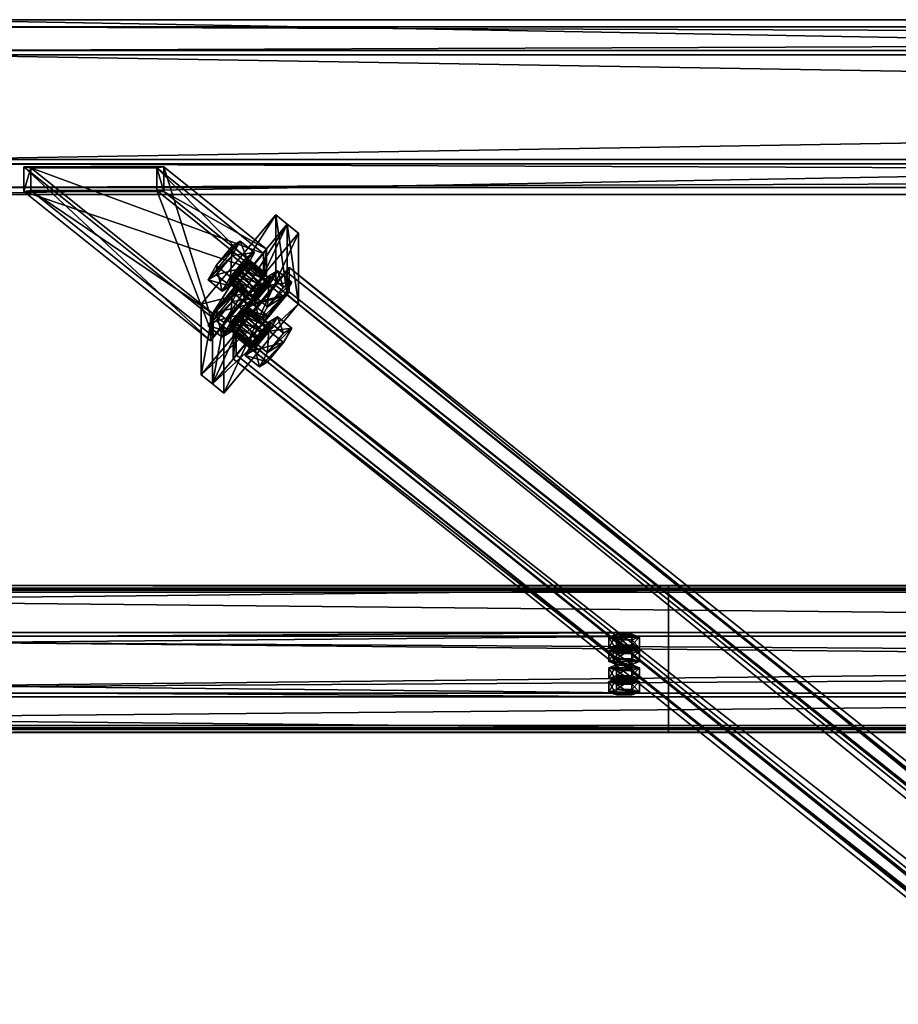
# Model space of a CAD drawing. Header units: millimetres. Extents: x -333 to 67333, y -930 to 39730.
# Tile 342 of 656: x 22460 to 23056, y 3967 to 4635. Entities that reach past the tile are written whole.
import ezdxf

# ---------------------------------------------------------------- set-up
doc = ezdxf.new("R2010")
doc.units = ezdxf.units.MM
for name, color, linetype in [('13', 7, 'Continuous'), ('5', 7, 'Continuous'), ('8', 7, 'Continuous'), ('95', 7, 'Continuous'), ('99', 7, 'Continuous')]:
    doc.layers.add(name, color=color, linetype=linetype)

msp = doc.modelspace()

# ---------------------------------------------------------------- meshes
at = {"layer": '13', "color": 30}
mesh = msp.add_polyface(dxfattribs=at)
corners = [(22900.01, 4248.32, 4335.28), (22900.01, 4175.93, 4319.89), (16100.01, 4175.93, 4319.89), (16100.01, 4248.32, 4335.28), (22900.01, 4217.1, 4126.22), (16100.01, 4217.1, 4126.22), (22900.01, 4156.45, 4113.33), (16100.01, 4156.45, 4113.33), (22900.01, 4153.75, 4126.05), (16100.01, 4153.75, 4126.05), (22900.01, 4151.8, 4125.63), (16100.01, 4151.8, 4125.63), (22900.01, 4154.91, 4110.96), (16100.01, 4154.91, 4110.96), (22900.01, 4219.47, 4124.68), (16100.01, 4219.47, 4124.68), (22900.01, 4178.31, 4318.35), (16100.01, 4178.31, 4318.35), (22900.01, 4246.78, 4332.91), (16100.01, 4246.78, 4332.91), (22900.01, 4249.48, 4320.19), (16100.01, 4249.48, 4320.19), (22900.01, 4251.44, 4320.61), (16100.01, 4251.44, 4320.61)]
mesh.append_faces([[corners[k] for k in face] for face in [(0, 2, 3, 3), (1, 5, 2, 2), (4, 7, 5, 5), (6, 9, 7, 7), (8, 11, 9, 9), (10, 13, 11, 11), (12, 15, 13, 13), (14, 17, 15, 15), (16, 19, 17, 17), (18, 21, 19, 19), (20, 23, 21, 21), (22, 3, 23, 23), (8, 12, 10, 10), (20, 0, 22, 22), (11, 7, 9, 9)]], dxfattribs={"vtx0": -1, "color": 30})
mesh.append_faces([[corners[k] for k in face] for face in [(12, 6, 14, 14), (14, 1, 16, 16), (16, 0, 18, 18), (18, 0, 20, 20), (3, 19, 23, 23), (19, 2, 17, 17), (17, 2, 15, 15), (15, 5, 13, 13)]], dxfattribs={"vtx0": -1, "vtx1": -1, "color": 30})
mesh.append_faces([[corners[k] for k in face] for face in [(12, 8, 6, 6), (14, 6, 4, 4), (14, 4, 1, 1), (16, 1, 0, 0), (7, 11, 13, 13), (19, 3, 2, 2), (15, 2, 5, 5), (13, 5, 7, 7)]], dxfattribs={"vtx0": -1, "vtx2": -1, "vtx3": -1, "color": 30})
mesh.append_faces([[corners[k] for k in face] for face in [(21, 23, 19, 19)]], dxfattribs={"vtx1": -1, "color": 30})
mesh.append_faces([[corners[k] for k in face] for face in [(0, 1, 2, 2), (1, 4, 5, 5), (4, 6, 7, 7), (6, 8, 9, 9), (8, 10, 11, 11), (10, 12, 13, 13), (12, 14, 15, 15), (14, 16, 17, 17), (16, 18, 19, 19), (18, 20, 21, 21), (20, 22, 23, 23), (22, 0, 3, 3)]], dxfattribs={"vtx2": -1, "vtx3": -1, "color": 30})
mesh = msp.add_polyface(dxfattribs=at)
corners = [(28500.01, 4248.32, 4335.28), (28500.01, 4175.93, 4319.89), (21700.01, 4175.93, 4319.89), (21700.01, 4248.32, 4335.28), (28500.01, 4217.1, 4126.22), (21700.01, 4217.1, 4126.22), (28500.01, 4156.45, 4113.33), (21700.01, 4156.45, 4113.33), (28500.01, 4153.75, 4126.05), (21700.01, 4153.75, 4126.05), (28500.01, 4151.8, 4125.63), (21700.01, 4151.8, 4125.63), (28500.01, 4154.91, 4110.96), (21700.01, 4154.91, 4110.96), (28500.01, 4219.47, 4124.68), (21700.01, 4219.47, 4124.68), (28500.01, 4178.31, 4318.35), (21700.01, 4178.31, 4318.35), (28500.01, 4246.78, 4332.91), (21700.01, 4246.78, 4332.91), (28500.01, 4249.48, 4320.19), (21700.01, 4249.48, 4320.19), (28500.01, 4251.44, 4320.61), (21700.01, 4251.44, 4320.61)]
mesh.append_faces([[corners[k] for k in face] for face in [(0, 2, 3, 3), (1, 5, 2, 2), (4, 7, 5, 5), (6, 9, 7, 7), (8, 11, 9, 9), (10, 13, 11, 11), (12, 15, 13, 13), (14, 17, 15, 15), (16, 19, 17, 17), (18, 21, 19, 19), (20, 23, 21, 21), (22, 3, 23, 23), (8, 12, 10, 10), (20, 0, 22, 22), (11, 7, 9, 9), (3, 21, 23, 23)]], dxfattribs={"vtx0": -1, "color": 30})
mesh.append_faces([[corners[k] for k in face] for face in [(14, 1, 16, 16), (16, 0, 18, 18), (18, 0, 20, 20), (2, 19, 3, 3), (19, 2, 17, 17), (17, 2, 15, 15), (15, 5, 13, 13), (13, 7, 11, 11), (21, 3, 19, 19)]], dxfattribs={"vtx0": -1, "vtx1": -1, "color": 30})
mesh.append_faces([[corners[k] for k in face] for face in [(12, 8, 6, 6), (6, 14, 12, 12), (14, 6, 4, 4), (14, 4, 1, 1), (16, 1, 0, 0), (15, 2, 5, 5), (13, 5, 7, 7)]], dxfattribs={"vtx0": -1, "vtx2": -1, "vtx3": -1, "color": 30})
mesh.append_faces([[corners[k] for k in face] for face in [(0, 1, 2, 2), (1, 4, 5, 5), (4, 6, 7, 7), (6, 8, 9, 9), (8, 10, 11, 11), (10, 12, 13, 13), (12, 14, 15, 15), (14, 16, 17, 17), (16, 18, 19, 19), (18, 20, 21, 21), (20, 22, 23, 23), (22, 0, 3, 3)]], dxfattribs={"vtx2": -1, "vtx3": -1, "color": 30})
at = {"layer": '5', "color": 131}
mesh = msp.add_polyface(dxfattribs=at)
corners = [(22390.09, 4540.33, 4064.12), (22390.09, 4630.32, 4083.25), (27810.08, 4630.32, 4083.25), (27810.08, 4540.33, 4064.12), (22390.09, 4611.2, 4173.24), (27810.08, 4611.2, 4173.24), (22390.09, 4521.21, 4154.11), (27810.08, 4521.21, 4154.11), (22390.09, 4537.25, 4059.38), (22390.09, 4516.46, 4157.19), (27810.08, 4516.46, 4157.19), (27810.08, 4537.25, 4059.38), (22390.09, 4614.28, 4177.98), (27810.08, 4614.28, 4177.98), (22390.09, 4635.07, 4080.17), (27810.08, 4635.07, 4080.17)]
mesh.append_faces([[corners[k] for k in face] for face in [(0, 2, 3, 3), (1, 5, 2, 2), (4, 7, 5, 5), (6, 3, 7, 7), (8, 10, 11, 11), (9, 13, 10, 10), (12, 15, 13, 13), (14, 11, 15, 15)]], dxfattribs={"vtx0": -1, "color": 131})
mesh.append_faces([[corners[k] for k in face] for face in [(9, 6, 12, 12), (6, 8, 0, 0), (0, 8, 1, 1), (12, 4, 14, 14), (4, 12, 6, 6), (14, 1, 8, 8), (11, 3, 15, 15), (3, 10, 7, 7), (13, 7, 10, 10)]], dxfattribs={"vtx0": -1, "vtx1": -1, "color": 131})
mesh.append_faces([[corners[k] for k in face] for face in [(6, 9, 8, 8), (14, 4, 1, 1), (3, 11, 10, 10), (15, 3, 2, 2), (2, 13, 15, 15), (13, 2, 5, 5), (13, 5, 7, 7)]], dxfattribs={"vtx0": -1, "vtx2": -1, "vtx3": -1, "color": 131})
mesh.append_faces([[corners[k] for k in face] for face in [(0, 1, 2, 2), (1, 4, 5, 5), (4, 6, 7, 7), (6, 0, 3, 3), (8, 9, 10, 10), (9, 12, 13, 13), (12, 14, 15, 15), (14, 8, 11, 11)]], dxfattribs={"vtx2": -1, "vtx3": -1, "color": 131})
at = {"layer": '8', "color": 253}
mesh = msp.add_polyface(dxfattribs=at)
corners = [(22625.41, 4476.57, 4059.74), (22591.23, 4435.67, 4051.05), (22467.55, 4534.56, 4072.06), (22552.88, 4534.56, 4072.06), (22591.23, 4420.29, 4123.43), (22467.55, 4519.17, 4144.45), (22625.41, 4461.19, 4132.12), (22552.88, 4519.17, 4144.45), (22627.3, 4479.47, 4057.29), (22627.3, 4462.83, 4135.54), (22557.62, 4518.55, 4147.38), (22557.62, 4535.18, 4069.13), (22589.33, 4417.39, 4125.88), (22462.81, 4518.55, 4147.38), (22589.33, 4434.03, 4047.63), (22462.81, 4535.18, 4069.13)]
mesh.append_faces([[corners[k] for k in face] for face in [(0, 2, 3, 3), (1, 5, 2, 2), (4, 7, 5, 5), (6, 3, 7, 7), (8, 10, 11, 11), (9, 13, 10, 10), (12, 15, 13, 13), (14, 11, 15, 15)]], dxfattribs={"vtx0": -1, "color": 253})
mesh.append_faces([[corners[k] for k in face] for face in [(9, 6, 12, 12), (6, 8, 0, 0), (0, 8, 1, 1), (12, 4, 14, 14), (4, 12, 6, 6), (14, 1, 8, 8), (11, 3, 15, 15), (3, 10, 7, 7), (7, 10, 5, 5), (15, 2, 13, 13), (2, 15, 3, 3), (13, 5, 10, 10)]], dxfattribs={"vtx0": -1, "vtx1": -1, "color": 253})
mesh.append_faces([[corners[k] for k in face] for face in [(6, 9, 8, 8), (14, 4, 1, 1), (3, 11, 10, 10), (13, 2, 5, 5)]], dxfattribs={"vtx0": -1, "vtx2": -1, "vtx3": -1, "color": 253})
mesh.append_faces([[corners[k] for k in face] for face in [(0, 1, 2, 2), (1, 4, 5, 5), (4, 6, 7, 7), (6, 0, 3, 3), (8, 9, 10, 10), (9, 12, 13, 13), (12, 14, 15, 15), (14, 8, 11, 11)]], dxfattribs={"vtx2": -1, "vtx3": -1, "color": 253})
mesh = msp.add_polyface(dxfattribs=at)
corners = [(27727.93, 397.05, 3192.64), (27693.76, 356.15, 3183.94), (22606.72, 4423.29, 4048.41), (22640.89, 4464.19, 4057.11), (27693.76, 340.77, 3256.33), (22606.72, 4407.91, 4120.8), (27727.93, 381.67, 3265.02), (22640.89, 4448.81, 4129.49), (27729.83, 399.95, 3190.18), (27729.83, 383.31, 3268.44), (22642.79, 4450.45, 4132.91), (22642.79, 4467.09, 4054.65), (27691.86, 337.87, 3258.78), (22604.82, 4405.01, 4123.25), (27691.86, 354.51, 3180.53), (22604.82, 4421.65, 4045)]
mesh.append_faces([[corners[k] for k in face] for face in [(0, 2, 3, 3), (1, 5, 2, 2), (4, 7, 5, 5), (6, 3, 7, 7), (8, 10, 11, 11), (9, 13, 10, 10), (12, 15, 13, 13), (14, 11, 15, 15)]], dxfattribs={"vtx0": -1, "color": 253})
mesh.append_faces([[corners[k] for k in face] for face in [(9, 6, 12, 12), (6, 8, 0, 0), (0, 8, 1, 1), (12, 4, 14, 14), (4, 12, 6, 6), (14, 1, 8, 8), (3, 10, 7, 7), (15, 2, 13, 13)]], dxfattribs={"vtx0": -1, "vtx1": -1, "color": 253})
mesh.append_faces([[corners[k] for k in face] for face in [(6, 9, 8, 8), (14, 4, 1, 1), (11, 3, 2, 2), (3, 11, 10, 10), (7, 10, 13, 13), (2, 15, 11, 11), (13, 2, 5, 5), (13, 5, 7, 7)]], dxfattribs={"vtx0": -1, "vtx2": -1, "vtx3": -1, "color": 253})
mesh.append_faces([[corners[k] for k in face] for face in [(0, 1, 2, 2), (1, 4, 5, 5), (4, 6, 7, 7), (6, 0, 3, 3), (8, 9, 10, 10), (9, 12, 13, 13), (12, 14, 15, 15), (14, 8, 11, 11)]], dxfattribs={"vtx2": -1, "vtx3": -1, "color": 253})
at = {"layer": '95', "color": 7}
mesh = msp.add_polyface(dxfattribs=at)
corners = [(22617.48, 4412.88, 4160.7), (22618.32, 4414.94, 4156.03), (22602.84, 4427.32, 4158.66), (22601.99, 4425.26, 4163.33), (22620.64, 4418.47, 4153.04), (22605.15, 4430.85, 4155.67), (22623.8, 4422.54, 4152.53), (22608.32, 4434.92, 4155.16), (22626.97, 4426.04, 4154.65), (22611.48, 4438.42, 4157.28), (22629.28, 4428.06, 4158.82), (22613.8, 4440.44, 4161.45), (22630.13, 4428.03, 4163.92), (22614.65, 4440.41, 4166.55), (22629.28, 4425.98, 4168.6), (22613.8, 4438.36, 4171.23), (22626.97, 4422.44, 4171.59), (22611.48, 4434.82, 4174.22), (22623.8, 4418.38, 4172.09), (22608.32, 4430.76, 4174.73), (22620.64, 4414.87, 4169.98), (22605.15, 4427.25, 4172.61), (22618.32, 4412.86, 4165.81), (22602.84, 4425.24, 4168.44), (22597.36, 4419.72, 4162.16), (22602.84, 4429.4, 4148.88), (22593.16, 4437.14, 4150.52), (22587.68, 4427.46, 4163.8), (22613.8, 4442.51, 4151.67), (22604.12, 4450.25, 4153.31), (22619.28, 4445.96, 4167.73), (22609.6, 4453.69, 4169.38), (22613.8, 4436.28, 4181.01), (22604.12, 4444.02, 4182.66), (22602.84, 4423.16, 4178.22), (22593.16, 4430.9, 4179.87), (22622.52, 4399.6, 4157.88), (22628, 4409.28, 4144.6), (22618.32, 4417.02, 4146.25), (22612.84, 4407.34, 4159.52), (22638.96, 4422.4, 4147.39), (22629.28, 4430.13, 4149.03), (22644.44, 4425.84, 4163.46), (22634.77, 4433.57, 4165.1), (22638.96, 4416.16, 4176.73), (22629.28, 4423.9, 4178.38), (22628, 4403.04, 4173.95), (22618.32, 4410.78, 4175.59), (22617.48, 4444.07, 4013.98), (22618.32, 4446.12, 4009.31), (22602.84, 4458.5, 4011.94), (22601.99, 4456.45, 4016.61), (22620.64, 4449.66, 4006.31), (22605.15, 4462.04, 4008.95), (22623.8, 4453.72, 4005.81), (22608.32, 4466.1, 4008.44), (22626.97, 4457.23, 4007.92), (22611.48, 4469.61, 4010.56), (22629.28, 4459.24, 4012.09), (22613.8, 4471.62, 4014.73), (22630.13, 4459.22, 4017.2), (22614.65, 4471.6, 4019.83), (22629.28, 4457.16, 4021.88), (22613.8, 4469.54, 4024.51), (22626.97, 4453.63, 4024.87), (22611.48, 4466.01, 4027.5), (22623.8, 4449.56, 4025.37), (22608.32, 4461.94, 4028), (22620.64, 4446.06, 4023.26), (22605.15, 4458.44, 4025.89), (22618.32, 4444.04, 4019.09), (22602.84, 4456.43, 4021.72), (22597.36, 4450.91, 4015.43), (22602.84, 4460.58, 4002.16), (22593.16, 4468.32, 4003.8), (22587.68, 4458.64, 4017.08), (22613.8, 4473.7, 4004.94), (22604.12, 4481.44, 4006.59), (22619.28, 4477.14, 4021.01), (22609.6, 4484.88, 4022.65), (22613.8, 4467.46, 4034.29), (22604.12, 4475.2, 4035.93), (22602.84, 4454.35, 4031.5), (22593.16, 4462.08, 4033.14), (22622.52, 4430.79, 4011.16), (22628, 4440.46, 3997.88), (22618.32, 4448.2, 3999.52), (22612.84, 4438.53, 4012.8), (22638.96, 4453.58, 4000.67), (22629.28, 4461.32, 4002.31), (22644.44, 4457.02, 4016.73), (22634.77, 4464.76, 4018.38), (22638.96, 4447.35, 4030.01), (22629.28, 4455.08, 4031.66), (22628, 4434.23, 4027.22), (22618.32, 4441.97, 4028.87)]
mesh.append_faces([[corners[k] for k in face] for face in [(0, 2, 3, 3), (1, 5, 2, 2), (4, 7, 5, 5), (6, 9, 7, 7), (8, 11, 9, 9), (10, 13, 11, 11), (12, 15, 13, 13), (14, 17, 15, 15), (16, 19, 17, 17), (18, 21, 19, 19), (20, 23, 21, 21), (22, 3, 23, 23), (4, 8, 6, 6), (18, 22, 20, 20), (21, 17, 19, 19), (9, 5, 7, 7), (24, 26, 27, 27), (25, 29, 26, 26), (28, 31, 29, 29), (30, 33, 31, 31), (32, 35, 33, 33), (34, 27, 35, 35), (25, 30, 28, 28), (32, 24, 34, 34), (27, 33, 35, 35), (31, 26, 29, 29), (36, 38, 39, 39), (37, 41, 38, 38), (40, 43, 41, 41), (42, 45, 43, 43), (44, 47, 45, 45), (46, 39, 47, 47), (37, 42, 40, 40), (44, 36, 46, 46), (39, 45, 47, 47), (43, 38, 41, 41), (48, 50, 51, 51), (49, 53, 50, 50), (52, 55, 53, 53), (54, 57, 55, 55), (56, 59, 57, 57), (58, 61, 59, 59), (60, 63, 61, 61), (62, 65, 63, 63), (64, 67, 65, 65), (66, 69, 67, 67), (68, 71, 69, 69), (70, 51, 71, 71), (52, 56, 54, 54), (66, 70, 68, 68), (69, 65, 67, 67), (57, 53, 55, 55), (72, 74, 75, 75), (73, 77, 74, 74), (76, 79, 77, 77), (78, 81, 79, 79), (80, 83, 81, 81), (82, 75, 83, 83), (73, 78, 76, 76), (80, 72, 82, 82), (75, 81, 83, 83), (79, 74, 77, 77), (84, 86, 87, 87), (85, 89, 86, 86), (88, 91, 89, 89), (90, 93, 91, 91), (92, 95, 93, 93), (94, 87, 95, 95), (85, 90, 88, 88), (92, 84, 94, 94), (87, 93, 95, 95), (91, 86, 89, 89)]], dxfattribs={"vtx0": -1, "color": 7})
mesh.append_faces([[corners[k] for k in face] for face in [(8, 4, 10, 10), (10, 1, 12, 12), (12, 0, 14, 14), (14, 0, 16, 16), (16, 22, 18, 18), (17, 3, 15, 15), (15, 3, 13, 13), (13, 2, 11, 11), (11, 5, 9, 9), (30, 24, 32, 32), (33, 27, 31, 31), (42, 37, 44, 44), (45, 38, 43, 43), (56, 52, 58, 58), (58, 52, 60, 60), (60, 49, 62, 62), (62, 48, 64, 64), (64, 70, 66, 66), (65, 71, 63, 63), (63, 51, 61, 61), (61, 50, 59, 59), (59, 53, 57, 57), (78, 73, 80, 80), (81, 75, 79, 79), (90, 85, 92, 92), (93, 87, 91, 91)]], dxfattribs={"vtx0": -1, "vtx1": -1, "color": 7})
mesh.append_faces([[corners[k] for k in face] for face in [(10, 4, 1, 1), (12, 1, 0, 0), (16, 0, 22, 22), (17, 21, 23, 23), (17, 23, 3, 3), (13, 3, 2, 2), (11, 2, 5, 5), (30, 25, 24, 24), (31, 27, 26, 26), (44, 37, 36, 36), (45, 39, 38, 38), (60, 52, 49, 49), (62, 49, 48, 48), (64, 48, 70, 70), (65, 69, 71, 71), (63, 71, 51, 51), (61, 51, 50, 50), (59, 50, 53, 53), (80, 73, 72, 72), (79, 75, 74, 74), (92, 85, 84, 84), (91, 87, 86, 86)]], dxfattribs={"vtx0": -1, "vtx2": -1, "vtx3": -1, "color": 7})
mesh.append_faces([[corners[k] for k in face] for face in [(0, 1, 2, 2), (1, 4, 5, 5), (4, 6, 7, 7), (6, 8, 9, 9), (8, 10, 11, 11), (10, 12, 13, 13), (12, 14, 15, 15), (14, 16, 17, 17), (16, 18, 19, 19), (18, 20, 21, 21), (20, 22, 23, 23), (22, 0, 3, 3), (24, 25, 26, 26), (25, 28, 29, 29), (28, 30, 31, 31), (30, 32, 33, 33), (32, 34, 35, 35), (34, 24, 27, 27), (36, 37, 38, 38), (37, 40, 41, 41), (40, 42, 43, 43), (42, 44, 45, 45), (44, 46, 47, 47), (46, 36, 39, 39), (48, 49, 50, 50), (49, 52, 53, 53), (52, 54, 55, 55), (54, 56, 57, 57), (56, 58, 59, 59), (58, 60, 61, 61), (60, 62, 63, 63), (62, 64, 65, 65), (64, 66, 67, 67), (66, 68, 69, 69), (68, 70, 71, 71), (70, 48, 51, 51), (72, 73, 74, 74), (73, 76, 77, 77), (76, 78, 79, 79), (78, 80, 81, 81), (80, 82, 83, 83), (82, 72, 75, 75), (84, 85, 86, 86), (85, 88, 89, 89), (88, 90, 91, 91), (90, 92, 93, 93), (92, 94, 95, 95), (94, 84, 87, 87)]], dxfattribs={"vtx2": -1, "vtx3": -1, "color": 7})
at = {"layer": '95', "color": 20}
mesh = msp.add_polyface(dxfattribs=at)
corners = [(22864.01, 4186.33, 4270.99), (22864.81, 4186.95, 4268.05), (22864.81, 4188.91, 4268.47), (22864.01, 4188.29, 4271.4), (22867.01, 4187.41, 4265.9), (22867.01, 4189.37, 4266.32), (22870.01, 4187.58, 4265.12), (22870.01, 4189.53, 4265.53), (22873.01, 4187.41, 4265.9), (22873.01, 4189.37, 4266.32), (22875.21, 4186.95, 4268.05), (22875.21, 4188.91, 4268.47), (22876.01, 4186.33, 4270.99), (22876.01, 4188.29, 4271.4), (22875.21, 4185.71, 4273.92), (22875.21, 4187.66, 4274.34), (22873.01, 4185.25, 4276.07), (22873.01, 4187.21, 4276.49), (22870.01, 4185.08, 4276.86), (22870.01, 4187.04, 4277.27), (22867.01, 4185.25, 4276.07), (22867.01, 4187.21, 4276.49), (22864.81, 4185.71, 4273.92), (22864.81, 4187.66, 4274.34), (22859.62, 4188.29, 4271.4), (22864.81, 4190.16, 4262.6), (22864.81, 4197.49, 4264.16), (22859.62, 4195.62, 4272.96), (22875.21, 4190.16, 4262.6), (22875.21, 4197.49, 4264.16), (22880.4, 4188.29, 4271.4), (22880.4, 4195.62, 4272.96), (22875.21, 4186.41, 4280.21), (22875.21, 4193.75, 4281.77), (22864.81, 4186.41, 4280.21), (22864.81, 4193.75, 4281.77), (22859.62, 4178.99, 4269.43), (22864.81, 4180.86, 4260.62), (22864.81, 4188.2, 4262.18), (22859.62, 4186.33, 4270.99), (22875.21, 4180.86, 4260.62), (22875.21, 4188.2, 4262.18), (22880.4, 4178.99, 4269.43), (22880.4, 4186.33, 4270.99), (22875.21, 4177.12, 4278.23), (22875.21, 4184.46, 4279.79), (22864.81, 4177.12, 4278.23), (22864.81, 4184.46, 4279.79), (22864.01, 4207.12, 4173.17), (22864.81, 4207.74, 4170.24), (22864.81, 4209.7, 4170.65), (22864.01, 4209.08, 4173.59), (22867.01, 4208.2, 4168.09), (22867.01, 4210.16, 4168.51), (22870.01, 4208.37, 4167.3), (22870.01, 4210.32, 4167.72), (22873.01, 4208.2, 4168.09), (22873.01, 4210.16, 4168.51), (22875.21, 4207.74, 4170.24), (22875.21, 4209.7, 4170.65), (22876.01, 4207.12, 4173.17), (22876.01, 4209.08, 4173.59), (22875.21, 4206.5, 4176.11), (22875.21, 4208.45, 4176.52), (22873.01, 4206.04, 4178.26), (22873.01, 4208, 4178.67), (22870.01, 4205.87, 4179.04), (22870.01, 4207.83, 4179.46), (22867.01, 4206.04, 4178.26), (22867.01, 4208, 4178.67), (22864.81, 4206.5, 4176.11), (22864.81, 4208.45, 4176.52), (22859.62, 4209.08, 4173.59), (22864.81, 4210.95, 4164.78), (22864.81, 4218.28, 4166.34), (22859.62, 4216.41, 4175.15), (22875.21, 4210.95, 4164.78), (22875.21, 4218.28, 4166.34), (22880.4, 4209.08, 4173.59), (22880.4, 4216.41, 4175.15), (22875.21, 4207.21, 4182.39), (22875.21, 4214.54, 4183.95), (22864.81, 4207.21, 4182.39), (22864.81, 4214.54, 4183.95), (22859.62, 4199.78, 4171.61), (22864.81, 4201.66, 4162.81), (22864.81, 4208.99, 4164.37), (22859.62, 4207.12, 4173.17), (22875.21, 4201.66, 4162.81), (22875.21, 4208.99, 4164.37), (22880.4, 4199.78, 4171.61), (22880.4, 4207.12, 4173.17), (22875.21, 4197.91, 4180.42), (22875.21, 4205.25, 4181.98), (22864.81, 4197.91, 4180.42), (22864.81, 4205.25, 4181.98)]
mesh.append_faces([[corners[k] for k in face] for face in [(0, 2, 3, 3), (1, 5, 2, 2), (4, 7, 5, 5), (6, 9, 7, 7), (8, 11, 9, 9), (10, 13, 11, 11), (12, 15, 13, 13), (14, 17, 15, 15), (16, 19, 17, 17), (18, 21, 19, 19), (20, 23, 21, 21), (22, 3, 23, 23), (4, 8, 6, 6), (16, 20, 18, 18), (21, 17, 19, 19), (9, 5, 7, 7), (24, 26, 27, 27), (25, 29, 26, 26), (28, 31, 29, 29), (30, 33, 31, 31), (32, 35, 33, 33), (34, 27, 35, 35), (25, 30, 28, 28), (32, 24, 34, 34), (27, 33, 35, 35), (31, 26, 29, 29), (36, 38, 39, 39), (37, 41, 38, 38), (40, 43, 41, 41), (42, 45, 43, 43), (44, 47, 45, 45), (46, 39, 47, 47), (37, 42, 40, 40), (44, 36, 46, 46), (39, 45, 47, 47), (43, 38, 41, 41), (48, 50, 51, 51), (49, 53, 50, 50), (52, 55, 53, 53), (54, 57, 55, 55), (56, 59, 57, 57), (58, 61, 59, 59), (60, 63, 61, 61), (62, 65, 63, 63), (64, 67, 65, 65), (66, 69, 67, 67), (68, 71, 69, 69), (70, 51, 71, 71), (52, 56, 54, 54), (64, 68, 66, 66), (69, 65, 67, 67), (57, 53, 55, 55), (72, 74, 75, 75), (73, 77, 74, 74), (76, 79, 77, 77), (78, 81, 79, 79), (80, 83, 81, 81), (82, 75, 83, 83), (73, 78, 76, 76), (80, 72, 82, 82), (75, 81, 83, 83), (79, 74, 77, 77), (84, 86, 87, 87), (85, 89, 86, 86), (88, 91, 89, 89), (90, 93, 91, 91), (92, 95, 93, 93), (94, 87, 95, 95), (85, 90, 88, 88), (92, 84, 94, 94), (87, 93, 95, 95), (91, 86, 89, 89)]], dxfattribs={"vtx0": -1, "color": 20})
mesh.append_faces([[corners[k] for k in face] for face in [(8, 4, 10, 10), (10, 1, 12, 12), (12, 0, 14, 14), (14, 22, 16, 16), (17, 23, 15, 15), (15, 3, 13, 13), (13, 2, 11, 11), (11, 5, 9, 9), (30, 24, 32, 32), (33, 27, 31, 31), (42, 36, 44, 44), (45, 39, 43, 43), (56, 52, 58, 58), (58, 49, 60, 60), (60, 48, 62, 62), (62, 70, 64, 64), (65, 71, 63, 63), (63, 51, 61, 61), (61, 50, 59, 59), (59, 53, 57, 57), (78, 72, 80, 80), (81, 75, 79, 79), (90, 84, 92, 92), (93, 87, 91, 91)]], dxfattribs={"vtx0": -1, "vtx1": -1, "color": 20})
mesh.append_faces([[corners[k] for k in face] for face in [(10, 4, 1, 1), (12, 1, 0, 0), (14, 0, 22, 22), (16, 22, 20, 20), (17, 21, 23, 23), (15, 23, 3, 3), (13, 3, 2, 2), (11, 2, 5, 5), (30, 25, 24, 24), (31, 27, 26, 26), (42, 37, 36, 36), (43, 39, 38, 38), (58, 52, 49, 49), (60, 49, 48, 48), (62, 48, 70, 70), (64, 70, 68, 68), (65, 69, 71, 71), (63, 71, 51, 51), (61, 51, 50, 50), (59, 50, 53, 53), (78, 73, 72, 72), (79, 75, 74, 74), (90, 85, 84, 84), (91, 87, 86, 86)]], dxfattribs={"vtx0": -1, "vtx2": -1, "vtx3": -1, "color": 20})
mesh.append_faces([[corners[k] for k in face] for face in [(0, 1, 2, 2), (1, 4, 5, 5), (4, 6, 7, 7), (6, 8, 9, 9), (8, 10, 11, 11), (10, 12, 13, 13), (12, 14, 15, 15), (14, 16, 17, 17), (16, 18, 19, 19), (18, 20, 21, 21), (20, 22, 23, 23), (22, 0, 3, 3), (24, 25, 26, 26), (25, 28, 29, 29), (28, 30, 31, 31), (30, 32, 33, 33), (32, 34, 35, 35), (34, 24, 27, 27), (36, 37, 38, 38), (37, 40, 41, 41), (40, 42, 43, 43), (42, 44, 45, 45), (44, 46, 47, 47), (46, 36, 39, 39), (48, 49, 50, 50), (49, 52, 53, 53), (52, 54, 55, 55), (54, 56, 57, 57), (56, 58, 59, 59), (58, 60, 61, 61), (60, 62, 63, 63), (62, 64, 65, 65), (64, 66, 67, 67), (66, 68, 69, 69), (68, 70, 71, 71), (70, 48, 51, 51), (72, 73, 74, 74), (73, 76, 77, 77), (76, 78, 79, 79), (78, 80, 81, 81), (80, 82, 83, 83), (82, 72, 75, 75), (84, 85, 86, 86), (85, 88, 89, 89), (88, 90, 91, 91), (90, 92, 93, 93), (92, 94, 95, 95), (94, 84, 87, 87)]], dxfattribs={"vtx2": -1, "vtx3": -1, "color": 20})
at = {"layer": '99', "color": 7}
mesh = msp.add_polyface(dxfattribs=at)
corners = [(22590.75, 4388.04, 4196.32), (22641.38, 4448.62, 4209.19), (22641.38, 4496.44, 3984.22), (22590.75, 4435.86, 3971.34), (22633.63, 4454.82, 4210.51), (22633.63, 4502.63, 3985.53), (22583, 4394.23, 4197.63), (22583, 4442.05, 3972.66)]
mesh.append_faces([[corners[k] for k in face] for face in [(0, 2, 3, 3), (1, 5, 2, 2), (4, 7, 5, 5), (6, 3, 7, 7), (1, 6, 4, 4), (3, 5, 7, 7)]], dxfattribs={"vtx0": -1, "color": 7})
mesh.append_faces([[corners[k] for k in face] for face in [(0, 1, 2, 2), (1, 4, 5, 5), (4, 6, 7, 7), (6, 0, 3, 3), (1, 0, 6, 6), (3, 2, 5, 5)]], dxfattribs={"vtx2": -1, "vtx3": -1, "color": 7})
mesh = msp.add_polyface(dxfattribs=at)
corners = [(22598.49, 4381.85, 4195), (22649.12, 4442.43, 4207.88), (22649.12, 4490.25, 3982.9), (22598.49, 4429.67, 3970.03), (22641.38, 4448.62, 4209.19), (22641.38, 4496.44, 3984.22), (22590.75, 4388.04, 4196.32), (22590.75, 4435.86, 3971.34)]
mesh.append_faces([[corners[k] for k in face] for face in [(0, 2, 3, 3), (1, 5, 2, 2), (4, 7, 5, 5), (6, 3, 7, 7), (1, 6, 4, 4), (3, 5, 7, 7)]], dxfattribs={"vtx0": -1, "color": 7})
mesh.append_faces([[corners[k] for k in face] for face in [(0, 1, 2, 2), (1, 4, 5, 5), (4, 6, 7, 7), (6, 0, 3, 3), (1, 0, 6, 6), (3, 2, 5, 5)]], dxfattribs={"vtx2": -1, "vtx3": -1, "color": 7})

doc.saveas('drawing.dxf')
